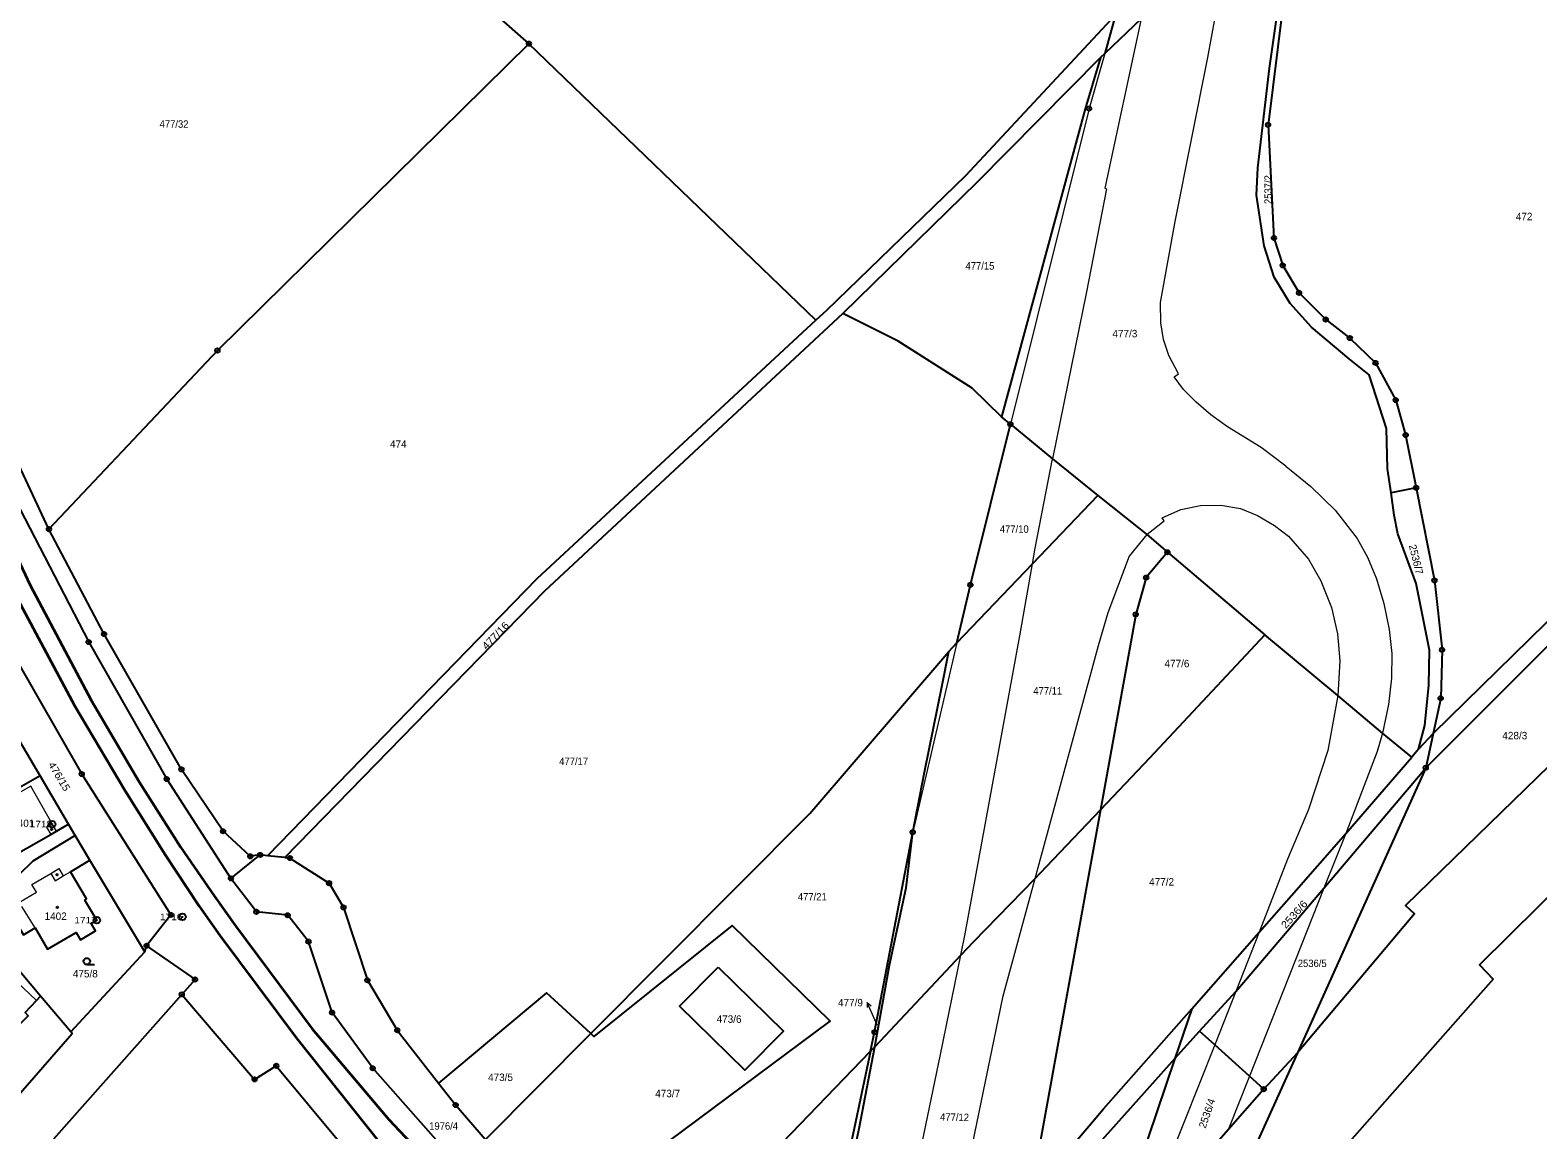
# Model space of a CAD drawing. Extents: x -679733 to -673243, y -1075091 to -1066557.
# Drawn here: x -675641.2 to -675296.4, y -1072346.1 to -1072094.7 of the extents above; entities that cross this region are included whole.
import ezdxf
from ezdxf.enums import TextEntityAlignment as Align

# ---------------------------------------------------------------- set-up
doc = ezdxf.new("R2010")
doc.units = 0
doc.header["$LTSCALE"] = 0.68
for name, color, linetype, lineweight in [('1', 7, 'Continuous', 25), ('3', 7, 'Continuous', 25), ('4', 7, 'Continuous', 13), ('5', 7, 'Continuous', 25), ('6', 7, 'Continuous', 35), ('7', 7, 'Continuous', 13), ('8', 7, 'Continuous', 25)]:
    doc.layers.add(name, color=color, linetype=linetype, lineweight=lineweight)
doc.layers.add('2', color=7, linetype='Continuous')

msp = doc.modelspace()

# ---------------------------------------------------------------- linework, layer by layer
at = {"layer": '1'}
for p, q in [((-675392.96, -1072091.15), (-675395.44, -1072099.96)), ((-675461.51, -1072161.01), (-675527.13, -1072097.75)), ((-675416.99, -1072184.77), (-675419.02, -1072183.11)), ((-675324.2, -1072199.3), (-675329.94, -1072200.44)), ((-675321.99, -1072263.33), (-675351.33, -1072328.51)), ((-675630.88, -1072278.84), (-675632.4, -1072276.24)), ((-675627.53, -1072284.42), (-675630.88, -1072278.84)), ((-675614.96, -1072305.4), (-675614.58, -1072304.01)), ((-675631.9, -1072323.72), (-675638.83, -1072315.52)), ((-675635.81, -1072348.19), (-675606.52, -1072315.16)), ((-675351.33, -1072328.51), (-675359.05, -1072336.81)), ((-675379.42, -1072329.8), (-675397.36, -1072382.87))]:
    msp.add_line(p, q, dxfattribs=at)
for points in [[(-675734.17, -1071838.14), (-675727.92, -1071869.06), (-675703.55, -1071993.04), (-675690.45, -1072058.85), (-675676.8, -1072118.37), (-675666.48, -1072149.75), (-675655.92, -1072177.48), (-675644.67, -1072202.06), (-675627.82, -1072234.57), (-675609.97, -1072265.91), (-675595.28, -1072288.62), (-675588.59, -1072283.25)], [(-675636.9, -1072208.76), (-675652.22, -1072176.08), (-675662.43, -1072149.75), (-675671.95, -1072120.45), (-675673.66, -1072114.8), (-675686.88, -1072055.23), (-675693.11, -1072024.54), (-675698.08, -1071999.07)], [(-675596.14, -1072040.03), (-675567.02, -1072062.55), (-675527.13, -1072097.75)], [(-675329.94, -1072200.44), (-675330.72, -1072194.99), (-675330.99, -1072185.71), (-675334.96, -1072173.49), (-675339.5, -1072169.79), (-675348.13, -1072162.6), (-675353.01, -1072157.19), (-675356.64, -1072151.17), (-675358.93, -1072144.01), (-675360.73, -1072132.39), (-675360.41, -1072126.14), (-675357.75, -1072103.37), (-675354.88, -1072083.03), (-675353.44, -1072066.97), (-675352.22, -1072058.93), (-675360.95, -1072067.22)], [(-675352.22, -1072058.93), (-675352.59, -1072071.92), (-675358.06, -1072116.3), (-675356.74, -1072142.17), (-675354.71, -1072148.46), (-675350.97, -1072154.72), (-675344.89, -1072160.82), (-675339.37, -1072165.06), (-675333.49, -1072170.75), (-675328.88, -1072179.24), (-675326.6, -1072187.23), (-675324.2, -1072199.3)], [(-675360.95, -1072067.22), (-675366.64, -1072072.62), (-675387.13, -1072092.07), (-675395.44, -1072099.96), (-675396.43, -1072100.9)], [(-675062.83, -1072072.86), (-675177.11, -1072180.46), (-675242.21, -1072241.72), (-675309.68, -1072308.41), (-675306.57, -1072311.65), (-675361.42, -1072373.7), (-675383.87, -1072402.76)], [(-675392.96, -1072091.15), (-675427.27, -1072128), (-675459.09, -1072158.78), (-675461.51, -1072161.01)], [(-675527.13, -1072097.75), (-675598.36, -1072167.91), (-675636.9, -1072208.76)], [(-675396.43, -1072100.9), (-675424.67, -1072129.5), (-675455.31, -1072159.46)], [(-675396.43, -1072100.9), (-675399.9, -1072112.67), (-675419.02, -1072183.11)], [(-675200.87, -1072137.27), (-675235.99, -1072172.93), (-675320.31, -1072255.48), (-675321.99, -1072263.33), (-675275.85, -1072217.26)], [(-675455.31, -1072159.46), (-675523.57, -1072222.93), (-675582.99, -1072283.84)], [(-675419.02, -1072183.11), (-675425.75, -1072176.54), (-675442.66, -1072165.78), (-675455.31, -1072159.46)], [(-675461.51, -1072161.01), (-675525.35, -1072220.15), (-675586.94, -1072283.42)], [(-675429.24, -1072234.77), (-675426.15, -1072221.5), (-675416.99, -1072184.77)], [(-675416.99, -1072184.77), (-675407.35, -1072192.65), (-675397.04, -1072201.08)], [(-675429.24, -1072234.77), (-675411.94, -1072216.66), (-675410.26, -1072214.9), (-675397.04, -1072201.08)], [(-675397.04, -1072201.08), (-675387.67, -1072208.44), (-675385.83, -1072210), (-675381.09, -1072214.03), (-675358.84, -1072232.94)], [(-675323.63, -1072259.08), (-675322.24, -1072253.68), (-675321.3, -1072244.43), (-675321.18, -1072236.4), (-675324.22, -1072221.22), (-675328.36, -1072209.86), (-675329.21, -1072205.56), (-675329.94, -1072200.44)], [(-675324.2, -1072199.3), (-675320, -1072220.47), (-675318.26, -1072236.36), (-675318.59, -1072247.43), (-675320.31, -1072255.48)], [(-675588.59, -1072283.25), (-675590.86, -1072283.57), (-675597.09, -1072277.84), (-675606.59, -1072263.7), (-675624.31, -1072232.74), (-675636.9, -1072208.76)], [(-675381.09, -1072214.03), (-675385.95, -1072219.83), (-675388.33, -1072228.27), (-675396.42, -1072272.96)], [(-675651.43, -1072224.24), (-675645.02, -1072237.47), (-675629.39, -1072264.76), (-675609.01, -1072296.97), (-675614.58, -1072304.01)], [(-675260.93, -1072230.94), (-675326.64, -1072294.79), (-675324.58, -1072296.73), (-675351.33, -1072328.51)], [(-675512.94, -1072324.1), (-675462.89, -1072273.79), (-675431.11, -1072236.72), (-675429.24, -1072234.77)], [(-675358.84, -1072232.94), (-675385.17, -1072261.11), (-675396.42, -1072272.96)], [(-675325.19, -1072260.93), (-675331.86, -1072255.38), (-675342.14, -1072246.83), (-675358.84, -1072232.94)], [(-675439.34, -1072278.05), (-675436.63, -1072264.33), (-675432.63, -1072244.42), (-675431.11, -1072236.72)], [(-675638.91, -1072265.18), (-675646.8, -1072251.8), (-675649.22, -1072253.12)], [(-675320.31, -1072255.48), (-675323.63, -1072259.08), (-675325.19, -1072260.93)], [(-675375.49, -1072318.41), (-675360.07, -1072300.9), (-675352.69, -1072292.52), (-675340.32, -1072278.32), (-675325.19, -1072260.93)], [(-675373.72, -1072323.56), (-675365.42, -1072314.47), (-675345.34, -1072290.82), (-675321.99, -1072263.33)], [(-675638.91, -1072265.18), (-675647.97, -1072270.34), (-675651.17, -1072272.59), (-675657.25, -1072278.74)], [(-675657.25, -1072278.74), (-675652.36, -1072282.36), (-675650.18, -1072286.06), (-675647.91, -1072284.83), (-675645.5, -1072282.4), (-675644.96, -1072283.36), (-675636.49, -1072278.56), (-675635.21, -1072277.83), (-675632.4, -1072276.24), (-675638.91, -1072265.18)], [(-675396.42, -1072272.96), (-675408.79, -1072286), (-675411.44, -1072288.72), (-675425.54, -1072303.22), (-675428.31, -1072306.15), (-675448.03, -1072327.12)], [(-675396.42, -1072272.96), (-675411, -1072353.53), (-675412.53, -1072361.24)], [(-675630.88, -1072278.84), (-675640.61, -1072284.65), (-675650.13, -1072293.87), (-675654.03, -1072297.62), (-675651.92, -1072299.85)], [(-675449.01, -1072328.16), (-675448.08, -1072323.76), (-675439.34, -1072278.05)], [(-675448.03, -1072327.12), (-675444.65, -1072308.47), (-675440.87, -1072290.79), (-675439.34, -1072278.05)], [(-675651.92, -1072299.85), (-675648, -1072296.07), (-675646.55, -1072295.16), (-675642.71, -1072301.51), (-675640.09, -1072299.95), (-675637.2, -1072304.82), (-675630.71, -1072300.99), (-675629.71, -1072302.68), (-675626.28, -1072300.62), (-675627.27, -1072298.95), (-675625.97, -1072298.18), (-675628.73, -1072293.57), (-675628.28, -1072293.3), (-675631.98, -1072287.09), (-675627.53, -1072284.42)], [(-675631.9, -1072323.72), (-675614.96, -1072305.4), (-675627.53, -1072284.42)], [(-675582.99, -1072283.84), (-675586.94, -1072283.42), (-675588.59, -1072283.25)], [(-675582.99, -1072283.84), (-675581.79, -1072283.97), (-675572.82, -1072289.71), (-675569.53, -1072295.25), (-675564.07, -1072311.9), (-675557.23, -1072323.34), (-675547.81, -1072335.42)], [(-675469.01, -1072421.97), (-675493.12, -1072401.8), (-675516.24, -1072381.02), (-675533.31, -1072364.43), (-675544.32, -1072352.97), (-675562.86, -1072332.04), (-675572.15, -1072319.29), (-675577.54, -1072303.06), (-675582.29, -1072297.06), (-675589.45, -1072296.26), (-675595.28, -1072288.62)], [(-675518.46, -1072366.07), (-675458.25, -1072321.24), (-675480.64, -1072299.39), (-675512.25, -1072324.74), (-675512.94, -1072324.1)], [(-675638.83, -1072315.52), (-675648.74, -1072303.81), (-675658.05, -1072317.58)], [(-675614.58, -1072304.01), (-675603.5, -1072311.74), (-675606.52, -1072315.16)], [(-675658.05, -1072317.58), (-675655.81, -1072319.75), (-675648.53, -1072326.82), (-675641.67, -1072320.01), (-675642.38, -1072319.3), (-675639.79, -1072316.55), (-675638.83, -1072315.52)], [(-675606.52, -1072315.16), (-675589.88, -1072334.57), (-675584.91, -1072331.48), (-675555.87, -1072366.37)], [(-675512.94, -1072324.1), (-675523.07, -1072314.75), (-675547.81, -1072335.42)], [(-675412.53, -1072361.24), (-675395.68, -1072341.32), (-675375.49, -1072318.41)], [(-675375.49, -1072318.41), (-675379.42, -1072329.8), (-675373.72, -1072323.56)], [(-675669.24, -1072334.12), (-675655.8, -1072343.03), (-675653.77, -1072343.98), (-675652.23, -1072344.22), (-675650.78, -1072343.84), (-675649.38, -1072343.04), (-675648.22, -1072342.16), (-675645.05, -1072339.48), (-675631.58, -1072324.1), (-675631.9, -1072323.72)], [(-675547.81, -1072335.42), (-675543.88, -1072340.45), (-675537.03, -1072348.31), (-675512.94, -1072324.1)], [(-675359.05, -1072336.81), (-675362.35, -1072333.82), (-675370.26, -1072326.68), (-675373.72, -1072323.56)], [(-675518.46, -1072366.07), (-675501.33, -1072382.38), (-675449.01, -1072328.16)], [(-675449.01, -1072328.16), (-675454.73, -1072355.18), (-675462.88, -1072397.47), (-675466.34, -1072411.3)], [(-675464, -1072413.32), (-675458.73, -1072383.94), (-675454.54, -1072360.24), (-675451.61, -1072345.79), (-675448.03, -1072327.12), (-675449.01, -1072328.16)], [(-675351.33, -1072328.51), (-675380.6, -1072393.24), (-675383.87, -1072402.76)], [(-675379.42, -1072329.8), (-675413.96, -1072368.46), (-675412.53, -1072361.24)], [(-675359.05, -1072336.81), (-675367.17, -1072346.12), (-675382.04, -1072363.17), (-675387.58, -1072370.29), (-675397.36, -1072382.87)]]:
    msp.add_lwpolyline(points, dxfattribs=at)
msp.add_lwpolyline([(-675483.86, -1072308.92), (-675468.87, -1072323.55), (-675477.72, -1072332.44), (-675492.67, -1072317.81)], close=True, dxfattribs=at)
at = {"layer": '3'}
msp.add_line((-675628.253, -1072308.33), (-675626.503, -1072308.33), dxfattribs=at)
msp.add_circle((-675628.2529, -1072307.5798), 0.75, dxfattribs=at)
at = {"layer": '4'}
for p, q in [((-675371.86, -1072100.93), (-675366.64, -1072072.62)), ((-675387.13, -1072092.07), (-675395.41, -1072130.8)), ((-675395.44, -1072099.96), (-675399, -1072112.58)), ((-675379.32, -1072138.43), (-675371.86, -1072100.93)), ((-675399, -1072112.58), (-675416.99, -1072184.77)), ((-675395.03, -1072130.94), (-675399.58, -1072154.53)), ((-675395.41, -1072130.8), (-675395.03, -1072130.94)), ((-675382.65, -1072156.94), (-675379.32, -1072138.43)), ((-675399.58, -1072154.53), (-675407.35, -1072192.65)), ((-675382.59, -1072161.56), (-675382.65, -1072156.94)), ((-675381.97, -1072165.43), (-675382.59, -1072161.56)), ((-675380.78, -1072169.03), (-675381.97, -1072165.43)), ((-675378.58, -1072173.25), (-675380.78, -1072169.03)), ((-675379.55, -1072173.9), (-675378.58, -1072173.25)), ((-675377.41, -1072176.85), (-675379.55, -1072173.9)), ((-675374.49, -1072179.73), (-675377.41, -1072176.85)), ((-675371.13, -1072182.63), (-675374.49, -1072179.73)), ((-675367.38, -1072185.37), (-675371.13, -1072182.63)), ((-675359.65, -1072190.12), (-675367.38, -1072185.37)), ((-675354.02, -1072194.35), (-675359.65, -1072190.12)), ((-675411.32, -1072213.13), (-675407.35, -1072192.65)), ((-675354.02, -1072194.35), (-675348.31, -1072199.02)), ((-675348.31, -1072199.02), (-675342.72, -1072204.43)), ((-675382.26, -1072206.16), (-675378.05, -1072204.29)), ((-675378.05, -1072204.29), (-675373.51, -1072203.36)), ((-675373.51, -1072203.36), (-675368.88, -1072203.26)), ((-675368.88, -1072203.26), (-675364.35, -1072204.07)), ((-675364.35, -1072204.07), (-675360.48, -1072205.62)), ((-675342.72, -1072204.43), (-675337.68, -1072210.86)), ((-675385.83, -1072210), (-675381.81, -1072206.87)), ((-675381.81, -1072206.87), (-675382.26, -1072206.16)), ((-675360.48, -1072205.62), (-675356.6, -1072207.92)), ((-675356.6, -1072207.92), (-675353.41, -1072210.39)), ((-675385.83, -1072210), (-675389.86, -1072214.95)), ((-675353.41, -1072210.39), (-675348.8, -1072215.66)), ((-675337.68, -1072210.86), (-675335.29, -1072215.13)), ((-675411.94, -1072216.66), (-675411.32, -1072213.13)), ((-675389.86, -1072214.95), (-675394.71, -1072227.86)), ((-675348.8, -1072215.66), (-675345.98, -1072220.6)), ((-675335.29, -1072215.13), (-675333.27, -1072220.1)), ((-675414.85, -1072233.18), (-675411.94, -1072216.66)), ((-675345.98, -1072220.6), (-675343.59, -1072226.7)), ((-675333.27, -1072220.1), (-675331.6, -1072225.73)), ((-675331.6, -1072225.73), (-675330.36, -1072231.67)), ((-675394.71, -1072227.86), (-675396.91, -1072235.45)), ((-675343.59, -1072226.7), (-675342.19, -1072232.72)), ((-675342.19, -1072232.72), (-675341.65, -1072238.87)), ((-675330.36, -1072231.67), (-675329.78, -1072237.23)), ((-675429.24, -1072234.77), (-675439.34, -1072278.05)), ((-675427.32, -1072301.33), (-675414.85, -1072233.18)), ((-675396.91, -1072235.45), (-675411.44, -1072288.72)), ((-675341.65, -1072238.87), (-675342.14, -1072246.83)), ((-675329.78, -1072237.23), (-675329.85, -1072242.81)), ((-675329.85, -1072242.81), (-675330.51, -1072248.85)), ((-675342.14, -1072246.83), (-675344.41, -1072259.38)), ((-675330.51, -1072248.85), (-675331.86, -1072255.38)), ((-675331.86, -1072255.38), (-675333.11, -1072259.63)), ((-675344.41, -1072259.38), (-675348.79, -1072272.84)), ((-675333.11, -1072259.63), (-675340.32, -1072278.32)), ((-675641.05, -1072267.5), (-675649.62, -1072272.4)), ((-675636.16, -1072276.15), (-675641.05, -1072267.5)), ((-675348.79, -1072272.84), (-675353.65, -1072284.25)), ((-675636.16, -1072276.15), (-675637.45, -1072276.88)), ((-675637.45, -1072276.88), (-675636.49, -1072278.56)), ((-675635.21, -1072277.83), (-675636.16, -1072276.15)), ((-675340.32, -1072278.32), (-675345.34, -1072290.82)), ((-675353.65, -1072284.25), (-675360.07, -1072300.9)), ((-675640.8, -1072290.05), (-675636.45, -1072287.48)), ((-675636.45, -1072287.48), (-675634.61, -1072286.38)), ((-675636.45, -1072287.48), (-675635.46, -1072289.15)), ((-675635.46, -1072289.15), (-675633.62, -1072288.06)), ((-675634.61, -1072286.38), (-675633.62, -1072288.06)), ((-675633.62, -1072288.06), (-675631.98, -1072287.09)), ((-675639.77, -1072291.78), (-675640.8, -1072290.05)), ((-675411.44, -1072288.72), (-675418.84, -1072315.87)), ((-675345.34, -1072290.82), (-675362.35, -1072333.82)), ((-675643.67, -1072294.09), (-675639.77, -1072291.78)), ((-675640.09, -1072299.95), (-675643.07, -1072295.08)), ((-675428.31, -1072306.15), (-675427.32, -1072301.33)), ((-675360.07, -1072300.9), (-675365.42, -1072314.47)), ((-675432.98, -1072328.92), (-675428.31, -1072306.15)), ((-675644.21, -1072312.35), (-675639.79, -1072316.55)), ((-675365.42, -1072314.47), (-675370.26, -1072326.68)), ((-675418.84, -1072315.87), (-675425.73, -1072349.44)), ((-675437.16, -1072349.09), (-675432.98, -1072328.92)), ((-675370.26, -1072326.68), (-675387.58, -1072370.29)), ((-675362.35, -1072333.82), (-675367.17, -1072346.12))]:
    msp.add_line(p, q, dxfattribs=at)
at = {"layer": '5'}
for centre in [(-675636.2968, -1072277.3792), (-675635.0368, -1072287.7892), (-675634.9768, -1072295.2292)]:
    msp.add_circle(centre, 0.175, dxfattribs=at)
at = {"layer": '6'}
for p, q in [((-675654.09, -1072194.25), (-675641.17, -1072221.57)), ((-675641.17, -1072221.57), (-675627.24, -1072247.86)), ((-675644.6, -1072223.69), (-675631.08, -1072249.06)), ((-675631.08, -1072249.06), (-675619.51, -1072268.61)), ((-675627.24, -1072247.86), (-675616.29, -1072266.51)), ((-675616.29, -1072266.51), (-675606.74, -1072281.52)), ((-675619.51, -1072268.61), (-675610.28, -1072283.29)), ((-675610.28, -1072283.29), (-675602.52, -1072295)), ((-675606.74, -1072281.52), (-675599.13, -1072292.63)), ((-675599.13, -1072292.63), (-675594.24, -1072299.49)), ((-675602.52, -1072295), (-675597.79, -1072301.64)), ((-675597.79, -1072301.64), (-675580.26, -1072325.16)), ((-675594.24, -1072299.49), (-675576.68, -1072323.01)), ((-675580.26, -1072325.16), (-675561.19, -1072349.1)), ((-675576.68, -1072323.01), (-675559.15, -1072343.77)), ((-675559.15, -1072343.77), (-675531.47, -1072373))]:
    msp.add_line(p, q, dxfattribs=at)
at = {"layer": '7'}
msp.add_line((-675449.751, -1072317.028), (-675449.801, -1072318.147), dxfattribs=at)
msp.add_lwpolyline([(-675447.47, -1072322.18), (-675448.53, -1072319.77), (-675449.751, -1072317.028), (-675448.886, -1072317.74)], dxfattribs=at)
at = {"layer": '8'}
for centre, radius in [((-675527.13, -1072097.7499), 0.5), ((-675527.13, -1072097.7499), 0.0303), ((-675399, -1072112.5799), 0.5), ((-675399, -1072112.5799), 0.0303), ((-675358.06, -1072116.2999), 0.5), ((-675358.06, -1072116.2999), 0.0303), ((-675356.74, -1072142.1699), 0.5), ((-675356.74, -1072142.1699), 0.0303), ((-675354.71, -1072148.4599), 0.5), ((-675354.71, -1072148.4599), 0.0303), ((-675350.97, -1072154.7199), 0.5), ((-675350.97, -1072154.7199), 0.0303), ((-675344.89, -1072160.8199), 0.5), ((-675344.89, -1072160.8199), 0.0303), ((-675339.37, -1072165.0599), 0.5), ((-675339.37, -1072165.0599), 0.0303), ((-675598.36, -1072167.9099), 0.5), ((-675598.36, -1072167.9099), 0.0303), ((-675333.49, -1072170.7499), 0.5), ((-675333.49, -1072170.7499), 0.0303), ((-675328.88, -1072179.2399), 0.5), ((-675328.88, -1072179.2399), 0.0303), ((-675416.99, -1072184.7699), 0.5), ((-675416.99, -1072184.7699), 0.0303), ((-675326.6, -1072187.2299), 0.5), ((-675326.6, -1072187.2299), 0.0303), ((-675324.2, -1072199.2999), 0.5), ((-675324.2, -1072199.2999), 0.0303), ((-675636.9, -1072208.7599), 0.5), ((-675636.9, -1072208.7599), 0.0303), ((-675381.09, -1072214.0299), 0.5), ((-675381.09, -1072214.0299), 0.0303), ((-675426.15, -1072221.4999), 0.5), ((-675426.15, -1072221.4999), 0.0303), ((-675385.95, -1072219.8299), 0.5), ((-675385.95, -1072219.8299), 0.0303), ((-675320, -1072220.4699), 0.5), ((-675320, -1072220.4699), 0.0303), ((-675388.33, -1072228.2699), 0.5), ((-675388.33, -1072228.2699), 0.0303), ((-675624.31, -1072232.7399), 0.5), ((-675624.31, -1072232.7399), 0.0303), ((-675627.82, -1072234.5699), 0.5), ((-675627.82, -1072234.5699), 0.0303), ((-675318.26, -1072236.3599), 0.5), ((-675318.26, -1072236.3599), 0.0303), ((-675318.59, -1072247.4299), 0.5), ((-675318.59, -1072247.4299), 0.0303), ((-675606.59, -1072263.6999), 0.5), ((-675606.59, -1072263.6999), 0.0303), ((-675321.99, -1072263.3299), 0.5), ((-675321.99, -1072263.3299), 0.0303), ((-675629.39, -1072264.7599), 0.5), ((-675629.39, -1072264.7599), 0.0303), ((-675609.97, -1072265.9099), 0.5), ((-675609.97, -1072265.9099), 0.0303), ((-675636.17, -1072276.1998), 0.75), ((-675636.17, -1072276.1998), 0.03), ((-675597.09, -1072277.8399), 0.5), ((-675439.34, -1072278.0499), 0.5), ((-675597.09, -1072277.8399), 0.0303), ((-675439.34, -1072278.0499), 0.0303), ((-675590.86, -1072283.5699), 0.5), ((-675590.86, -1072283.5699), 0.0303), ((-675588.59, -1072283.2499), 0.5), ((-675588.59, -1072283.2499), 0.0303), ((-675581.79, -1072283.9699), 0.5), ((-675581.79, -1072283.9699), 0.0303), ((-675595.28, -1072288.6199), 0.5), ((-675595.28, -1072288.6199), 0.0303), ((-675572.82, -1072289.7099), 0.5), ((-675572.82, -1072289.7099), 0.0303), ((-675569.53, -1072295.2499), 0.5), ((-675625.97, -1072298.1798), 0.75), ((-675625.97, -1072298.1798), 0.03), ((-675609.01, -1072296.9699), 0.5), ((-675609.01, -1072296.9699), 0.0303), ((-675606.38, -1072297.4198), 0.75), ((-675606.38, -1072297.4198), 0.03), ((-675589.45, -1072296.2599), 0.5), ((-675589.45, -1072296.2599), 0.0303), ((-675582.29, -1072297.0599), 0.5), ((-675582.29, -1072297.0599), 0.0303), ((-675569.53, -1072295.2499), 0.0303), ((-675614.58, -1072304.0099), 0.5), ((-675614.58, -1072304.0099), 0.0303), ((-675577.54, -1072303.0599), 0.5), ((-675577.54, -1072303.0599), 0.0303), ((-675603.5, -1072311.7399), 0.5), ((-675603.5, -1072311.7399), 0.0303), ((-675564.07, -1072311.8999), 0.5), ((-675564.07, -1072311.8999), 0.0303), ((-675606.52, -1072315.1599), 0.5), ((-675606.52, -1072315.1599), 0.0303), ((-675572.15, -1072319.2899), 0.5), ((-675572.15, -1072319.2899), 0.0303), ((-675557.23, -1072323.3399), 0.5), ((-675557.23, -1072323.3399), 0.0303), ((-675448.08, -1072323.7599), 0.5), ((-675448.08, -1072323.7599), 0.0303), ((-675584.91, -1072331.4799), 0.5), ((-675584.91, -1072331.4799), 0.0303), ((-675562.86, -1072332.0399), 0.5), ((-675562.86, -1072332.0399), 0.0303), ((-675589.88, -1072334.5699), 0.5), ((-675589.88, -1072334.5699), 0.0303), ((-675359.05, -1072336.8099), 0.5), ((-675359.05, -1072336.8099), 0.0303), ((-675543.88, -1072340.4499), 0.5), ((-675543.88, -1072340.4499), 0.0303)]:
    msp.add_circle(centre, radius, dxfattribs=at)

# ---------------------------------------------------------------- texts
at = {"layer": '2', "width": 0.95}
msp.add_text('477/32', height=1.7, dxfattribs=at).set_placement((-675608.299, -1072116.979), align=Align.CENTER)
at = {"layer": '2'}
for s, rotation, width, p in [('2537/2', 90, 0.95, (-675357.21, -1072134.419)), ('477/16', 46, 1.1, (-675536.818, -1072236.44)), ('2536/6', 48, 1.1, (-675353.998, -1072300.238)), ('477/12', 359, 0.95, (-675433.094, -1072344.009))]:
    msp.add_text(s, height=1.7, rotation=rotation, dxfattribs=dict(at, width=width)).set_placement(p)
for s, p in [('472', (-675301.4, -1072138.12)), ('477/3', (-675393.66, -1072164.89)), ('477/6', (-675381.75, -1072240.34)), ('428/3', (-675304.48, -1072256.81)), ('477/2', (-675385.26, -1072290.249)), ('473/5', (-675536.47, -1072334.94)), ('473/7', (-675498.23, -1072338.65))]:
    msp.add_text(s, height=1.7, dxfattribs=at).set_placement(p)
at = {"layer": '2', "width": 0.95}
for s, p in [('477/15', (-675427.27, -1072149.41)), ('477/10', (-675419.43, -1072209.6)), ('477/11', (-675411.77, -1072246.59)), ('477/17', (-675520.2, -1072262.7)), ('477/21', (-675465.62, -1072293.67)), ('2536/5', (-675351.27, -1072308.89)), ('1976/4', (-675549.94, -1072346.08))]:
    msp.add_text(s, height=1.7, dxfattribs=at).set_placement(p)
at = {"layer": '2'}
for s, p in [('474', (-675557.009, -1072190.16)), ('1401', (-675642.78, -1072276.87)), ('1402', (-675635.37, -1072298.11)), ('475/8', (-675628.58, -1072311.259)), ('473/6', (-675481.35, -1072321.64))]:
    msp.add_text(s, height=1.7, dxfattribs=at).set_placement(p, align=Align.CENTER)
for s, rotation, p in [('2536/7', 284, (-675325.884, -1072212.525)), ('2536/4', 71, (-675372.376, -1072345.906))]:
    msp.add_text(s, height=1.7, rotation=rotation, dxfattribs=at).set_placement(p)
at = {"layer": '2', "width": 1.05}
msp.add_text('476/15', height=1.7, rotation=301, dxfattribs=at).set_placement((-675635.2732, -1072265.7492), align=Align.CENTER)
at = {"layer": '2'}
msp.add_text('477/9', height=1.7, dxfattribs=at).set_placement((-675450.739, -1072317.87), align=Align.RIGHT)
at = {"layer": '8', "width": 1.15}
for s, p in [('1718', (-675636.169, -1072276.95)), ('1717', (-675625.969, -1072298.929)), ('1716', (-675606.379, -1072298.169))]:
    msp.add_text(s, height=1.5, dxfattribs=at).set_placement(p, align=Align.RIGHT)

doc.saveas('drawing.dxf')
